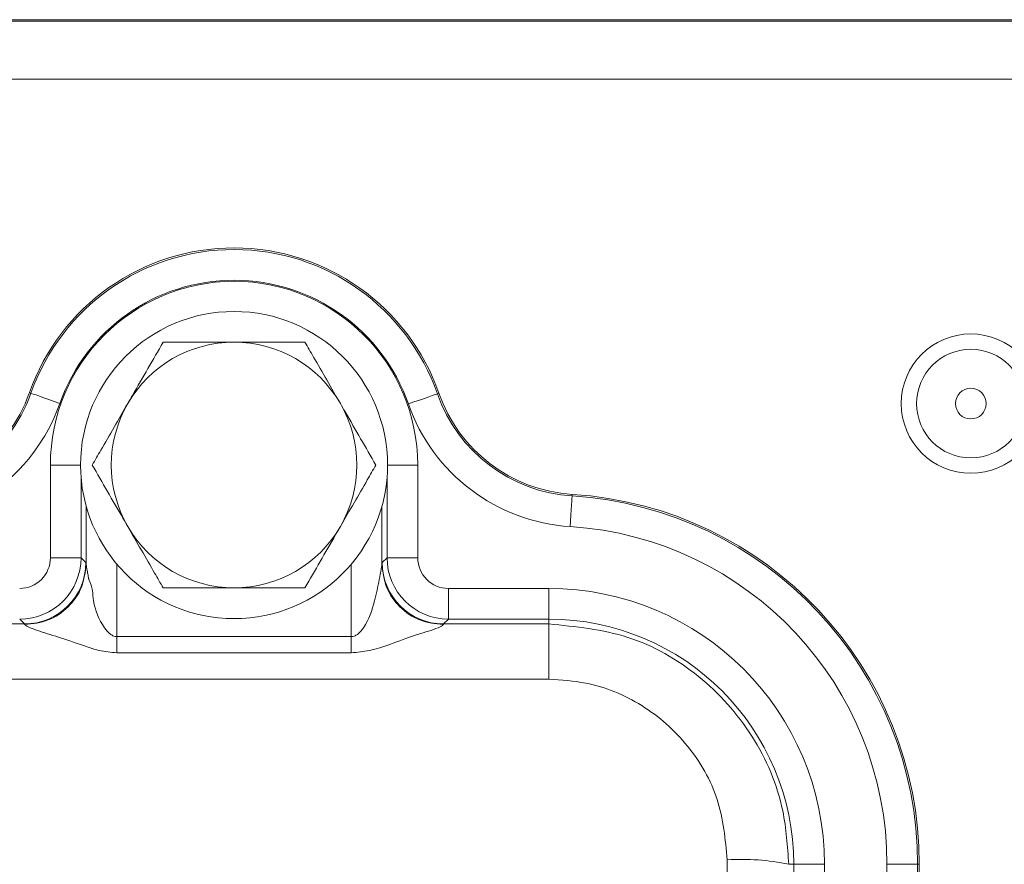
# Model space of a CAD drawing. Header units: millimetres. Extents: x 0 to 8410, y 0 to 5940.
# Tile 267 of 319: x 7288 to 7320, y 2331 to 2358. Entities that reach past the tile are written whole.
import ezdxf

# ---------------------------------------------------------------- set-up
doc = ezdxf.new("R2010")
doc.units = ezdxf.units.MM
doc.header["$LTSCALE"] = 10

msp = doc.modelspace()

# ---------------------------------------------------------------- linework, layer by layer
at = {"color": 7, "linetype": 'Continuous', "lineweight": 0}
for p, q in [((7243.817258, 2358.074758), (7325.81726, 2358.074758)), ((7290.500845, 2340.355802), (7290.500845, 2342.232327)), ((7300.133678, 2342.232327), (7300.133678, 2340.355802)), ((7317.637081, 2330.574762), (7317.637081, 2300.57476))]:
    msp.add_line(p, q, dxfattribs=at)
at = {"color": 8, "linetype": 'Continuous', "lineweight": 0}
for p, q in [((7325.81726, 2358.028996), (7243.817258, 2358.028996)), ((7325.81726, 2356.143381), (7243.817258, 2356.143381)), ((7288.651767, 2345.931369), (7288.701425, 2345.913808)), ((7301.989812, 2345.911297), (7301.940101, 2345.893885)), ((7289.334561, 2340.557303), (7289.334561, 2343.574758)), ((7290.317263, 2343.574758), (7289.334561, 2343.574758)), ((7300.317261, 2343.574758), (7301.299955, 2343.574758)), ((7301.299955, 2343.574758), (7301.299955, 2340.557303)), ((7290.334414, 2343.160983), (7290.334414, 2340.557303)), ((7300.300109, 2340.557303), (7300.300109, 2343.160983)), ((7306.330993, 2342.620391), (7306.327663, 2342.567827)), ((7290.334414, 2340.557303), (7289.334561, 2340.557303)), ((7290.334414, 2340.557303), (7290.491629, 2340.400081)), ((7291.50069, 2340.344618), (7291.50069, 2337.98873)), ((7299.133833, 2337.98873), (7299.133833, 2340.344618)), ((7300.142887, 2340.400081), (7300.300109, 2340.557303)), ((7300.300109, 2340.557303), (7301.299955, 2340.557303)), ((7302.299808, 2338.557612), (7302.299808, 2339.557457)), ((7302.299808, 2339.557457), (7305.56726, 2339.557457)), ((7305.56726, 2338.557612), (7305.56726, 2339.557457)), ((7288.491937, 2338.400389), (7288.334715, 2338.557612)), ((7302.299808, 2338.557612), (7302.142586, 2338.400389)), ((7305.56726, 2338.557612), (7302.299808, 2338.557612)), ((7305.56726, 2338.400389), (7305.56726, 2338.557612)), ((7242.142583, 2338.400389), (7288.491937, 2338.400389)), ((7302.142586, 2338.400389), (7305.56726, 2338.400389)), ((7305.56726, 2338.400389), (7305.56726, 2336.60094)), ((7291.50069, 2337.98873), (7299.133833, 2337.98873)), ((7299.133833, 2337.459381), (7291.50069, 2337.459381)), ((7305.56726, 2336.60094), (7225.067268, 2336.60094)), ((7313.3841, 2330.574762), (7313.55011, 2330.574762)), ((7313.55011, 2300.57476), (7313.55011, 2330.574762)), ((7313.55011, 2330.574762), (7314.549959, 2330.574762)), ((7314.549959, 2330.574762), (7314.549959, 2300.57476)), ((7316.584564, 2300.57476), (7316.584564, 2330.574762)), ((7316.584564, 2330.574762), (7317.584413, 2330.574762)), ((7317.584413, 2330.574762), (7317.584413, 2300.57476)), ((7317.637081, 2330.574762), (7317.584413, 2330.574762))]:
    msp.add_line(p, q, dxfattribs=at)
at = {"color": 8, "linetype": 'Continuous', "lineweight": 0, "flags": 128}
for points in [[(7289.644095, 2345.580529), (7289.462182, 2345.644842), (7289.287101, 2345.706742), (7289.125438, 2345.763903), (7288.983273, 2345.814164), (7288.865934, 2345.855649), (7288.777846, 2345.886792), (7288.722317, 2345.906425), (7288.701425, 2345.913808)], [(7300.996441, 2345.563445), (7301.178548, 2345.627214), (7301.353808, 2345.688585), (7301.515642, 2345.745254), (7301.657963, 2345.795091), (7301.775421, 2345.836218), (7301.863599, 2345.867101), (7301.919195, 2345.886569), (7301.940101, 2345.893885)], [(7306.264396, 2341.569986), (7306.276604, 2341.762546), (7306.288353, 2341.947872), (7306.299205, 2342.118997), (7306.308745, 2342.269491), (7306.316621, 2342.393692), (7306.322533, 2342.486936), (7306.326258, 2342.545714), (7306.327663, 2342.567827)]]:
    msp.add_lwpolyline(points, dxfattribs=at)
at = {"color": 7, "linetype": 'Continuous', "lineweight": 0}
msp.add_circle((7295.317261, 2343.574759), 5, dxfattribs=at)
at = {"color": 8, "linetype": 'Continuous', "lineweight": 0}
for radius in [2.267949, 1.767949, 0.5]:
    msp.add_circle((7319.317261, 2345.574759), radius, dxfattribs=at)
at = {"color": 7, "linetype": 'Continuous', "lineweight": 0}
for centre, radius, start, end in [((7295.317261, 2343.574759), 7.06982, 19.2987868, 160.5287794), ((7295.317261, 2343.574759), 4, 90, 150), ((7295.317261, 2343.574759), 4, 30, 90), ((7284.003553, 2347.574759), 4.93018, 270, 340.5287794), ((7306.642957, 2347.540692), 4.93018, 199.2987868, 266.3721171), ((7295.317261, 2343.574759), 4, 150, 210), ((7295.317261, 2343.574759), 4, 330, 30), ((7305.567261, 2330.574759), 12.06982, 0, 86.3721171), ((7295.317261, 2343.574759), 4, 210, 270), ((7295.317261, 2343.574759), 4, 270, 330)]:
    msp.add_arc(centre, radius, start, end, dxfattribs=at)
at = {"color": 8, "linetype": 'Continuous', "lineweight": 0}
for centre, radius, start, end in [((7295.317261, 2343.574759), 7.01715, 19.2987868, 160.5287794), ((7295.317261, 2343.574759), 5.982697, 0, 180), ((7295.317261, 2343.574759), 6.017303, 19.2987868, 160.5287794), ((7284.003553, 2347.574759), 4.98285, 270, 340.5287794), ((7306.642957, 2347.540692), 4.98285, 199.2987868, 266.3721171), ((7284.003553, 2347.574759), 5.982697, 270, 340.5287794), ((7306.642957, 2347.540692), 5.982697, 199.2987868, 266.3721171), ((7305.567261, 2330.574759), 12.01715, 0, 86.3721171), ((7305.567261, 2330.574759), 11.017303, 0, 86.3721171), ((7288.334412, 2340.557609), 2, 270.0087271, 359.9912729), ((7288.491229, 2340.400789), 2.0004, 270.0203036, 359.9796964), ((7302.143302, 2340.400804), 2.000415, 180.0207283, 269.9794851), ((7302.300111, 2340.557609), 2, 180.0087271, 269.9912729), ((7305.567261, 2330.574759), 8.982697, 0, 90), ((7305.567261, 2330.574759), 7.98285, 0, 90), ((7311.860974, 2323.391738), 7.342733, 78.0280363, 93.7213145)]:
    msp.add_arc(centre, radius, start, end, dxfattribs=at)
for centre, major_axis, ratio, start_param, end_param in [((7288.334412, 2340.557609), (0.707322, -0.707322), 0.99969546, 5.497939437, 7.068431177), ((7290.490413, 2336.400693), (0, 4), 0.017455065, 6.133229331, 6.265732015), ((7300.144109, 2336.400693), (0, 4), 0.017455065, 0.017453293, 0.149955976), ((7302.300111, 2340.557609), (0.707322, 0.707322), 0.99969546, 2.356346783, 3.926838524), ((7288.490718, 2336.400693), (0, 2), 0.03491013, 6.133229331, 6.265732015), ((7302.143805, 2336.400693), (0, 2), 0.03491013, 0.017453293, 0.149955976), ((7315.005604, 2315.574759), (0, 210), 0.017288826, 1.498618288, 1.642974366)]:
    msp.add_ellipse(centre, major_axis=major_axis, ratio=ratio, start_param=start_param, end_param=end_param, dxfattribs=at)
at = {"color": 7, "linetype": 'Continuous', "lineweight": 0}
for points, knots in [([(7293.007861, 2347.574759), (7292.678608, 2347.004483), (7292.300011, 2346.348742), (7291.904686, 2345.664005), (7291.853163, 2345.574762)], [0, 0, 0, 0, 0.869667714, 1, 1, 1, 1]), ([(7295.317258, 2347.574759), (7295.225882, 2347.574759), (7294.51117, 2347.574759), (7293.727472, 2347.574759), (7293.077973, 2347.574759), (7293.007861, 2347.574759)], [0, 0, 0, 0, 0.11564488, 0.904535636, 1, 1, 1, 1]), ([(7297.626662, 2347.574759), (7297.431613, 2347.574759), (7296.693634, 2347.574759), (7295.900653, 2347.574759), (7295.317258, 2347.574759)], [0, 0, 0, 0, 0.264302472, 1, 1, 1, 1]), ([(7298.781361, 2345.574762), (7298.484134, 2346.089571), (7298.087707, 2346.7762), (7297.718941, 2347.414925), (7297.626662, 2347.574759)], [0, 0, 0, 0, 0.749762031, 1, 1, 1, 1]), ([(7291.853163, 2345.574762), (7291.555938, 2345.059953), (7291.15951, 2344.373321), (7290.790738, 2343.734594), (7290.698457, 2343.574758)], [0, 0, 0, 0, 0.749759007, 1, 1, 1, 1]), ([(7299.936066, 2343.574758), (7299.606815, 2344.145036), (7299.22822, 2344.80078), (7298.832887, 2345.485516), (7298.781361, 2345.574762)], [0, 0, 0, 0, 0.8696639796, 1, 1, 1, 1]), ([(7290.698457, 2343.574758), (7291.027708, 2343.004483), (7291.406305, 2342.348742), (7291.801636, 2341.664007), (7291.853163, 2341.574761)], [0, 0, 0, 0, 0.869663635, 1, 1, 1, 1]), ([(7298.781361, 2341.574761), (7299.078585, 2342.089571), (7299.475009, 2342.776203), (7299.843785, 2343.414925), (7299.936066, 2343.574758)], [0, 0, 0, 0, 0.749760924, 1, 1, 1, 1]), ([(7291.853163, 2341.574761), (7292.150384, 2341.059952), (7292.546808, 2340.373319), (7292.915579, 2339.734593), (7293.007861, 2339.574757)], [0, 0, 0, 0, 0.749758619, 1, 1, 1, 1]), ([(7297.626662, 2339.574757), (7297.95591, 2340.145035), (7298.334502, 2340.800781), (7298.729834, 2341.485516), (7298.781361, 2341.574761)], [0, 0, 0, 0, 0.869663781, 1, 1, 1, 1]), ([(7288.501146, 2338.378246), (7288.762746, 2338.408548), (7289.285945, 2338.469151), (7289.946245, 2338.926711), (7290.408924, 2339.579691), (7290.470205, 2340.097099), (7290.500845, 2340.355802)], [0, 0, 0, 0, 0.250000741, 0.500000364, 0.750001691, 1, 1, 1, 1]), ([(7291.50069, 2337.98873), (7291.466611, 2337.992646), (7291.393716, 2338.001022), (7291.241857, 2338.091045), (7290.95258, 2338.446129), (7290.684869, 2339.085285), (7290.721341, 2339.604172), (7290.588503, 2339.842867), (7290.588514, 2339.842879), (7290.58848, 2339.842962), (7290.588484, 2339.843061), (7290.588409, 2339.843308), (7290.588343, 2339.843793), (7290.588143, 2339.844722), (7290.587802, 2339.846637), (7290.58707, 2339.850395), (7290.585649, 2339.857922), (7290.582821, 2339.87275), (7290.577324, 2339.901653), (7290.566926, 2339.956413), (7290.548377, 2340.054469), (7290.52651, 2340.173607), (7290.506873, 2340.288598), (7290.502732, 2340.334766), (7290.500845, 2340.355802)], [0, 0, 0, 0, 0.03498816, 0.074839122, 0.179023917, 0.515006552, 0.771798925, 0.771804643, 0.77181743, 0.771836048, 0.7718776, 0.771954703, 0.772106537, 0.772415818, 0.773029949, 0.774262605, 0.776711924, 0.781574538, 0.791158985, 0.809765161, 0.844752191, 0.906169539, 0.957249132, 1, 1, 1, 1]), ([(7300.133678, 2340.355802), (7300.131793, 2340.334755), (7300.127654, 2340.288567), (7300.098804, 2340.120054), (7300.027143, 2339.739472), (7299.89294, 2339.076975), (7299.686886, 2338.446909), (7299.39244, 2338.091094), (7299.240844, 2338.001067), (7299.167924, 2337.99266), (7299.133833, 2337.98873)], [0, 0, 0, 0, 0.042773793, 0.093869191, 0.227981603, 0.48484954, 0.820904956, 0.925128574, 0.964996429, 1, 1, 1, 1]), ([(7302.133377, 2338.378246), (7301.871777, 2338.408548), (7301.348579, 2338.469151), (7300.688278, 2338.926711), (7300.225599, 2339.579691), (7300.164318, 2340.097099), (7300.133678, 2340.355802)], [0, 0, 0, 0, 0.250000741, 0.500000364, 0.750001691, 1, 1, 1, 1]), ([(7293.007861, 2339.574757), (7293.077973, 2339.574757), (7293.727472, 2339.574757), (7294.51117, 2339.574757), (7295.225882, 2339.574757), (7295.317258, 2339.574757)], [0, 0, 0, 0, 0.095464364, 0.88435512, 1, 1, 1, 1]), ([(7295.317258, 2339.574757), (7295.900653, 2339.574757), (7296.693634, 2339.574757), (7297.431613, 2339.574757), (7297.626662, 2339.574757)], [0, 0, 0, 0, 0.735697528, 1, 1, 1, 1])]:
    msp.add_open_spline(points, degree=3, knots=knots, dxfattribs=at)
at = {"color": 8, "linetype": 'Continuous', "lineweight": 0}
for points, knots in [([(7288.501146, 2338.378246), (7288.507925, 2338.368766), (7288.521965, 2338.349131), (7288.643195, 2338.285399), (7288.994315, 2338.156489), (7289.628284, 2337.968258), (7290.297475, 2337.735132), (7290.926175, 2337.51391), (7291.303094, 2337.478136), (7291.50069, 2337.459381)], [0, 0, 0, 0, 0.045373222, 0.093976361, 0.211949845, 0.434668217, 0.686717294, 0.83576385, 1, 1, 1, 1]), ([(7299.133833, 2337.459381), (7299.333544, 2337.480937), (7300.011618, 2337.554126), (7300.848153, 2337.93345), (7301.640335, 2338.155296), (7301.991339, 2338.285487), (7302.112554, 2338.349106), (7302.126597, 2338.368759), (7302.133377, 2338.378246)], [0, 0, 0, 0, 0.1664415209, 0.5651136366, 0.7879430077, 0.9059692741, 0.954603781, 1, 1, 1, 1]), ([(7305.56726, 2338.400389), (7306.444225, 2338.314301), (7308.198106, 2338.142129), (7310.536561, 2336.799935), (7312.305005, 2334.822917), (7313.249583, 2332.620887), (7313.345655, 2331.159539), (7313.3841, 2330.574762)], [0, 0, 0, 0, 0.213883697, 0.427755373, 0.641961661, 0.856726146, 1, 1, 1, 1]), ([(7291.50069, 2337.459381), (7291.50069, 2337.542286), (7291.50069, 2337.708097), (7291.50069, 2337.895185), (7291.50069, 2337.98873)], [0, 0, 0, 0, 0.499999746, 1, 1, 1, 1]), ([(7299.133833, 2337.459381), (7299.133833, 2337.542286), (7299.133833, 2337.708097), (7299.133833, 2337.895185), (7299.133833, 2337.98873)], [0, 0, 0, 0, 0.499999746, 1, 1, 1, 1]), ([(7311.384405, 2330.71899), (7311.319653, 2331.386217), (7311.19014, 2332.720771), (7310.16897, 2334.496974), (7308.667932, 2335.826916), (7307.034339, 2336.508389), (7305.97307, 2336.575339), (7305.56726, 2336.60094)], [0, 0, 0, 0, 0.218000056, 0.436032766, 0.653040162, 0.867328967, 1, 1, 1, 1])]:
    msp.add_open_spline(points, degree=3, knots=knots, dxfattribs=at)

doc.saveas('drawing.dxf')
